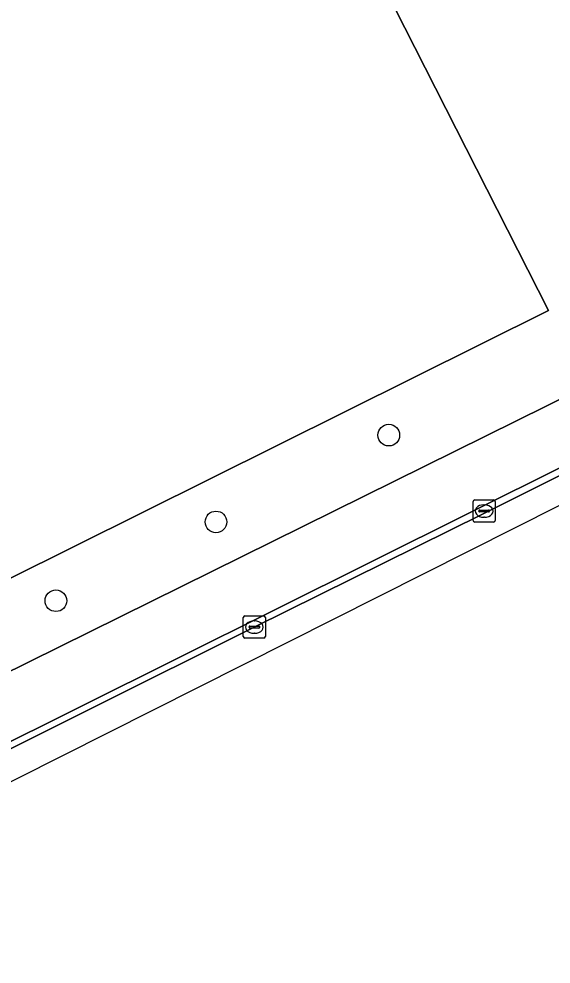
# Model space of a CAD drawing. Extents: x 157692 to 159674, y 381452 to 383291.
# Drawn here: x 157966.54 to 157990.58, y 381519.09 to 381561.77 of the extents above; entities that cross this region are included whole.
import ezdxf

# ---------------------------------------------------------------- set-up
doc = ezdxf.new("R2010")
doc.units = 0
for name, color, linetype in [('IMGEO_Boom', 7, 'Continuous'), ('IMGEO_Erf', 7, 'Continuous'), ('IMGEO_Fietspad_gesloten', 7, 'Continuous'), ('IMGEO_Groenvoorziening', 7, 'Continuous'), ('IMGEO_Kolk', 7, 'Continuous'), ('IMGEO_Pand', 7, 'Continuous')]:
    doc.layers.add(name, color=color, linetype=linetype)

msp = doc.modelspace()

# ---------------------------------------------------------------- linework, layer by layer
at = {"layer": 'IMGEO_Boom'}
for centre in [(157983.248, 381542.974), (157975.442, 381539.055), (157968.213, 381535.499)]:
    msp.add_circle(centre, 0.489, dxfattribs=at)
at = {"layer": 'IMGEO_Erf'}
for points in [[(157928.195, 381568.29), (157929.871, 381538.075), (157930.287, 381527.125), (157930.457, 381522.677), (157943.694, 381524.155), (157943.503, 381523.772), (157950.484, 381524.578), (158000, 381549.058), (158023.394, 381560.624), (158010.552, 381586.734)], [(157977.928, 381573.254), (157990.462, 381548.606), (157959.887, 381533.401), (157957.749, 381537.478), (157951.566, 381549.266), (157946.672, 381546.863), (157952.6, 381534.909), (157952.644, 381534.931), (157954.997, 381530.665), (157950.65, 381528.499), (157948.432, 381532.627), (157947.738, 381532.286), (157948.025, 381527.575), (157935.53, 381527.11), (157935.192, 381531.97), (157930.331, 381531.653), (157929.334, 381551.811), (157931.06, 381551.822), (157933.307, 381552.552), (157931.799, 381555.188), (157930.296, 381559.27), (157929.777, 381561.982)]]:
    msp.add_lwpolyline(points, dxfattribs=at)
at = {"layer": 'IMGEO_Fietspad_gesloten'}
msp.add_lwpolyline([(158010.864, 381551.068), (158010.726, 381551.345), (158000, 381546.003), (157951.776, 381521.984), (157948.595, 381520.399), (157948.729, 381520.123), (157962.4, 381526.946), (157977.172, 381534.309), (157987.477, 381539.407), (158000, 381545.672), (158001.344, 381546.344)], close=True, dxfattribs=at)
for points in [[(158011.362, 381550.071), (158010.864, 381551.068), (158001.344, 381546.344), (158000, 381545.672), (157987.477, 381539.407), (157977.172, 381534.309), (157962.4, 381526.946), (157948.729, 381520.123), (157947.946, 381519.743), (157946.808, 381518.87), (157945.77, 381517.937), (157943.774, 381515.806), (157943.312, 381515.187), (157942.943, 381514.259), (157942.203, 381511.498), (157941.891, 381510.703), (157941.558, 381510.479)], [(157945.939, 381511.88), (157952.198, 381520.293), (158011.362, 381550.071)]]:
    msp.add_lwpolyline(points, dxfattribs=at)
at = {"layer": 'IMGEO_Groenvoorziening'}
for points in [[(158000, 381549.058), (157950.484, 381524.578), (157943.503, 381523.772), (157943.694, 381524.155), (157930.457, 381522.677), (157930.473, 381522.256), (157918.912, 381521.563)], [(157921.291, 381503.123), (157923.186, 381504.546), (157924.928, 381505.627), (157928.083, 381507.11), (157931.013, 381508.17), (157936.288, 381509.275), (157937.563, 381509.542), (157941.558, 381510.479), (157941.891, 381510.703), (157942.203, 381511.498), (157942.943, 381514.259), (157943.312, 381515.187), (157943.774, 381515.806), (157945.77, 381517.937), (157946.808, 381518.87), (157947.946, 381519.743), (157948.729, 381520.123), (157948.595, 381520.399), (157951.776, 381521.984), (158000, 381546.003)]]:
    msp.add_lwpolyline(points, dxfattribs=at)
at = {"layer": 'IMGEO_Kolk'}
for p, q in [((157987.052, 381539.122), (157987.052, 381539.974)), ((157987.127, 381540.048), (157987.979, 381540.048)), ((157987.54, 381539.828), (157987.565, 381539.828)), ((157988.053, 381539.974), (157988.053, 381539.122)), ((157987.311, 381539.542), (157987.311, 381539.554)), ((157987.749, 381539.505), (157987.351, 381539.505)), ((157987.354, 381539.591), (157987.752, 381539.591)), ((157987.795, 381539.554), (157987.795, 381539.542)), ((157987.979, 381539.048), (157987.127, 381539.048)), ((157987.563, 381539.268), (157987.538, 381539.268)), ((157976.675, 381533.884), (157976.675, 381534.736)), ((157976.75, 381534.81), (157977.602, 381534.81)), ((157977.676, 381534.736), (157977.676, 381533.884)), ((157976.934, 381534.304), (157976.934, 381534.316)), ((157977.372, 381534.267), (157976.974, 381534.267)), ((157976.977, 381534.353), (157977.375, 381534.353)), ((157977.163, 381534.59), (157977.188, 381534.59)), ((157977.418, 381534.316), (157977.418, 381534.304)), ((157977.602, 381533.81), (157976.75, 381533.81)), ((157977.186, 381534.03), (157977.161, 381534.03))]:
    msp.add_line(p, q, dxfattribs=at)
for points in [[(157987.052, 381539.122), (157987.052, 381539.974)], [(157987.127, 381540.048), (157987.979, 381540.048)], [(157988.053, 381539.974), (157988.053, 381539.122)], [(157987.979, 381539.048), (157987.127, 381539.048)], [(157976.675, 381533.884), (157976.675, 381534.736)], [(157976.75, 381534.81), (157977.602, 381534.81)], [(157977.676, 381534.736), (157977.676, 381533.884)], [(157977.602, 381533.81), (157976.75, 381533.81)]]:
    msp.add_lwpolyline(points, dxfattribs=at)
for centre, radius, start, end in [((157987.129, 381539.972), 0.0765, 91.552, 178.448), ((157987.129, 381539.972), 0.0765, 91.552, 178.448), ((157987.977, 381539.972), 0.0765, 1.552, 88.448), ((157987.977, 381539.972), 0.0765, 1.552, 88.448), ((157987.351, 381539.551), 0.0403, 85.8775, 175.7526), ((157987.348, 381539.541), 0.0366, 178.938, 274.7102), ((157987.752, 381539.548), 0.043, 264.8664, 352.4533), ((157987.756, 381539.553), 0.0386, 1.7309, 96.639), ((157987.129, 381539.124), 0.0765, 181.552, 268.448), ((157987.129, 381539.124), 0.0765, 181.552, 268.448), ((157987.977, 381539.124), 0.0765, 271.552, 358.448), ((157987.977, 381539.124), 0.0765, 271.552, 358.448), ((157976.752, 381534.734), 0.0765, 91.552, 178.448), ((157976.752, 381534.734), 0.0765, 91.552, 178.448), ((157977.6, 381534.734), 0.0765, 1.552, 88.448), ((157977.6, 381534.734), 0.0765, 1.552, 88.448), ((157976.974, 381534.313), 0.0403, 85.8775, 175.7526), ((157976.971, 381534.303), 0.0366, 178.938, 274.7102), ((157977.375, 381534.31), 0.043, 264.8664, 352.4533), ((157977.379, 381534.315), 0.0386, 1.7309, 96.639), ((157976.752, 381533.886), 0.0765, 181.552, 268.448), ((157976.752, 381533.886), 0.0765, 181.552, 268.448), ((157977.6, 381533.886), 0.0765, 271.552, 358.448), ((157977.6, 381533.886), 0.0765, 271.552, 358.448)]:
    msp.add_arc(centre, radius, start, end, dxfattribs=at)
for centre, major_axis, ratio, start_param, end_param in [((157987.539, 381539.548), (-0.387, 0.002), 0.722429, 4.712389, 7.853982), ((157987.564, 381539.548), (-0.39, 0.002), 0.717154, 1.570796, 4.712389), ((157977.162, 381534.31), (-0.387, 0.002), 0.722429, 4.712389, 7.853982), ((157977.187, 381534.31), (-0.39, 0.002), 0.717154, 1.570796, 4.712389)]:
    msp.add_ellipse(centre, major_axis=major_axis, ratio=ratio, start_param=start_param, end_param=end_param, dxfattribs=at)
at = {"layer": 'IMGEO_Pand'}
msp.add_lwpolyline([(157944.012, 381552.206), (157946.672, 381546.863), (157951.566, 381549.266), (157957.749, 381537.478), (157959.887, 381533.401), (157990.462, 381548.606), (157977.928, 381573.254), (157967.892, 381568.285), (157965.864, 381572.367), (157940.297, 381559.668)], close=True, dxfattribs=at)

doc.saveas('drawing.dxf')
